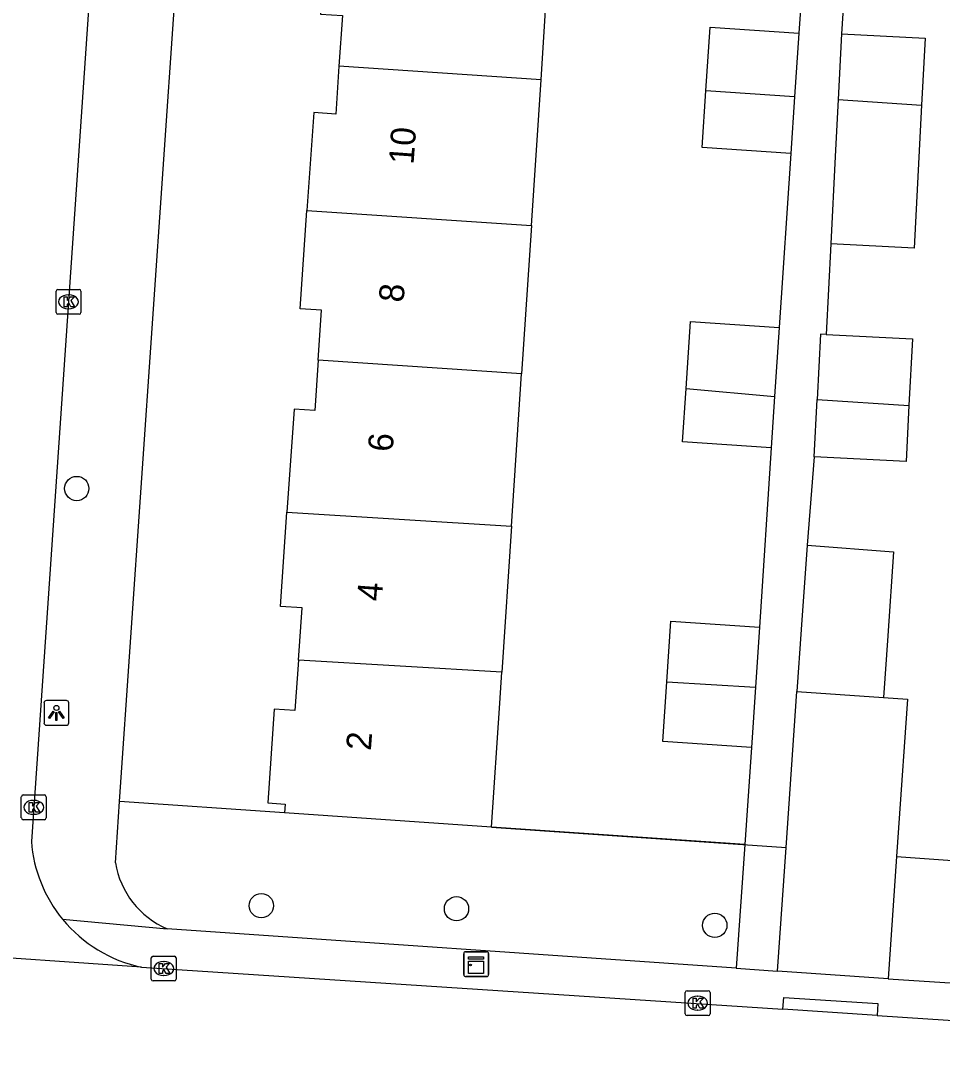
# Model space of a CAD drawing. Extents: x 161848 to 162726, y 385382 to 386521.
# Drawn here: x 162160.71 to 162197.82, y 385458.04 to 385499.36 of the extents above; entities that cross this region are included whole.
import ezdxf

# ---------------------------------------------------------------- set-up
doc = ezdxf.new("R2010")
doc.units = 0
for name, color, linetype in [('IMGEO_Boom', 7, 'Continuous'), ('IMGEO_Groenvoorziening', 7, 'Continuous'), ('IMGEO_Hek', 7, 'Continuous'), ('IMGEO_Kast', 7, 'Continuous'), ('IMGEO_Kolk', 7, 'Continuous'), ('IMGEO_Lichtpunt', 7, 'Continuous'), ('IMGEO_Pand', 7, 'Continuous'), ('IMGEO_Pand_nummerreeks', 7, 'Continuous'), ('IMGEO_Rijbaan_lokaal_open', 7, 'Continuous'), ('IMGEO_Voetpad_open', 7, 'Continuous')]:
    doc.layers.add(name, color=color, linetype=linetype)

msp = doc.modelspace()

# ---------------------------------------------------------------- linework, layer by layer
at = {"layer": 'IMGEO_Boom'}
for centre in [(162162.977, 385480.532), (162170.404, 385463.747), (162178.262, 385463.624), (162188.659, 385462.956)]:
    msp.add_circle(centre, 0.489, dxfattribs=at)
at = {"layer": 'IMGEO_Groenvoorziening'}
for points in [[(162171.345, 385467.478), (162164.7, 385467.939)], [(162189.867, 385466.204), (162179.678, 385466.9)]]:
    msp.add_lwpolyline(points, dxfattribs=at)
at = {"layer": 'IMGEO_Hek'}
for points in [[(162179.678, 385466.9), (162191.529, 385466.091)], [(162195.98, 385465.728), (162201.606, 385465.324)]]:
    msp.add_lwpolyline(points, dxfattribs=at)
at = {"layer": 'IMGEO_Kast'}
for p, q in [((162178.552, 385460.972), (162178.552, 385461.813)), ((162178.552, 385461.813), (162178.552, 385460.972)), ((162178.627, 385461.897), (162179.468, 385461.897)), ((162179.468, 385461.897), (162178.627, 385461.897)), ((162179.552, 385461.822), (162179.552, 385460.981)), ((162179.552, 385460.981), (162179.552, 385461.822)), ((162179.477, 385460.897), (162178.636, 385460.897)), ((162178.636, 385460.897), (162179.477, 385460.897))]:
    msp.add_line(p, q, dxfattribs=at)
for points in [[(162178.747, 385461.687), (162179.347, 385461.687), (162179.347, 385461.602), (162178.747, 385461.602), (162178.747, 385461.687)], [(162178.747, 385461.512), (162179.347, 385461.512), (162179.347, 385461.023), (162178.747, 385461.023), (162178.747, 385461.512)]]:
    msp.add_lwpolyline(points, dxfattribs=at)
msp.add_circle((162178.831, 385461.361), 0.0377, dxfattribs=at)
for centre, start, end in [((162178.63, 385461.819), 92.4484, 184.2845), ((162178.63, 385461.819), 92.4484, 184.2845), ((162179.474, 385461.819), 2.4484, 94.2845), ((162179.474, 385461.819), 2.4484, 94.2845), ((162178.63, 385460.975), 182.4484, 274.2845), ((162178.63, 385460.975), 182.4484, 274.2845), ((162179.474, 385460.975), 272.4484, 4.2845), ((162179.474, 385460.975), 272.4484, 4.2845)]:
    msp.add_arc(centre, 0.0779, start, end, dxfattribs=at)
at = {"layer": 'IMGEO_Kolk'}
for p, q in [((162162.146, 385487.619), (162162.146, 385488.471)), ((162162.221, 385488.545), (162163.073, 385488.545)), ((162163.147, 385488.471), (162163.147, 385487.619)), ((162162.634, 385488.325), (162162.659, 385488.325)), ((162162.657, 385487.765), (162162.632, 385487.765)), ((162163.073, 385487.545), (162162.221, 385487.545)), ((162160.746, 385467.278), (162160.746, 385468.13)), ((162160.821, 385468.204), (162161.673, 385468.204)), ((162161.234, 385467.984), (162161.259, 385467.984)), ((162161.747, 385468.13), (162161.747, 385467.278)), ((162161.257, 385467.424), (162161.232, 385467.424)), ((162161.673, 385467.204), (162160.821, 385467.204)), ((162165.978, 385460.792), (162165.978, 385461.644)), ((162166.053, 385461.718), (162166.905, 385461.718)), ((162166.979, 385461.644), (162166.979, 385460.792)), ((162166.466, 385461.498), (162166.491, 385461.498)), ((162166.489, 385460.938), (162166.464, 385460.938)), ((162166.905, 385460.718), (162166.053, 385460.718)), ((162187.469, 385459.401), (162187.469, 385460.253)), ((162187.544, 385460.327), (162188.396, 385460.327)), ((162187.957, 385460.107), (162187.982, 385460.107)), ((162188.47, 385460.253), (162188.47, 385459.401)), ((162187.98, 385459.547), (162187.955, 385459.547)), ((162188.396, 385459.327), (162187.544, 385459.327))]:
    msp.add_line(p, q, dxfattribs=at)
for points in [[(162162.146, 385487.619), (162162.146, 385488.471)], [(162162.221, 385488.545), (162163.073, 385488.545)], [(162163.147, 385488.471), (162163.147, 385487.619)], [(162162.467, 385488.245), (162162.59, 385488.245), (162162.59, 385488.094), (162162.72, 385488.245), (162162.884, 385488.245), (162162.738, 385488.094), (162162.891, 385487.845), (162162.739, 385487.845), (162162.654, 385488.009), (162162.59, 385487.942), (162162.59, 385487.845), (162162.467, 385487.845), (162162.467, 385488.245)], [(162163.073, 385487.545), (162162.221, 385487.545)], [(162160.746, 385467.278), (162160.746, 385468.13)], [(162160.821, 385468.204), (162161.673, 385468.204)], [(162161.067, 385467.904), (162161.19, 385467.904), (162161.19, 385467.753), (162161.32, 385467.904), (162161.484, 385467.904), (162161.338, 385467.753), (162161.491, 385467.504), (162161.339, 385467.504), (162161.254, 385467.668), (162161.19, 385467.601), (162161.19, 385467.504), (162161.067, 385467.504), (162161.067, 385467.904)], [(162161.747, 385468.13), (162161.747, 385467.278)], [(162161.673, 385467.204), (162160.821, 385467.204)], [(162165.978, 385460.792), (162165.978, 385461.644)], [(162166.053, 385461.718), (162166.905, 385461.718)], [(162166.979, 385461.644), (162166.979, 385460.792)], [(162166.299, 385461.418), (162166.422, 385461.418), (162166.422, 385461.267), (162166.552, 385461.418), (162166.716, 385461.418), (162166.57, 385461.267), (162166.723, 385461.018), (162166.571, 385461.018), (162166.486, 385461.182), (162166.422, 385461.115), (162166.422, 385461.018), (162166.299, 385461.018), (162166.299, 385461.418)], [(162166.905, 385460.718), (162166.053, 385460.718)], [(162187.469, 385459.401), (162187.469, 385460.253)], [(162187.544, 385460.327), (162188.396, 385460.327)], [(162187.79, 385460.027), (162187.913, 385460.027), (162187.913, 385459.876), (162188.043, 385460.027), (162188.207, 385460.027), (162188.061, 385459.876), (162188.214, 385459.627), (162188.062, 385459.627), (162187.977, 385459.791), (162187.913, 385459.724), (162187.913, 385459.627), (162187.79, 385459.627), (162187.79, 385460.027)], [(162188.47, 385460.253), (162188.47, 385459.401)], [(162188.396, 385459.327), (162187.544, 385459.327)]]:
    msp.add_lwpolyline(points, dxfattribs=at)
for centre, start, end in [((162162.223, 385488.469), 91.552, 178.448), ((162162.223, 385488.469), 91.552, 178.448), ((162163.071, 385488.469), 1.552, 88.448), ((162163.071, 385488.469), 1.552, 88.448), ((162162.223, 385487.621), 181.552, 268.448), ((162162.223, 385487.621), 181.552, 268.448), ((162163.071, 385487.621), 271.552, 358.448), ((162163.071, 385487.621), 271.552, 358.448), ((162160.823, 385468.128), 91.552, 178.448), ((162160.823, 385468.128), 91.552, 178.448), ((162161.671, 385468.128), 1.552, 88.448), ((162161.671, 385468.128), 1.552, 88.448), ((162160.823, 385467.28), 181.552, 268.448), ((162160.823, 385467.28), 181.552, 268.448), ((162161.671, 385467.28), 271.552, 358.448), ((162161.671, 385467.28), 271.552, 358.448), ((162166.055, 385461.642), 91.552, 178.448), ((162166.055, 385461.642), 91.552, 178.448), ((162166.903, 385461.642), 1.552, 88.448), ((162166.903, 385461.642), 1.552, 88.448), ((162166.055, 385460.794), 181.552, 268.448), ((162166.055, 385460.794), 181.552, 268.448), ((162166.903, 385460.794), 271.552, 358.448), ((162166.903, 385460.794), 271.552, 358.448), ((162187.546, 385460.251), 91.552, 178.448), ((162187.546, 385460.251), 91.552, 178.448), ((162188.394, 385460.251), 1.552, 88.448), ((162188.394, 385460.251), 1.552, 88.448), ((162187.546, 385459.403), 181.552, 268.448), ((162187.546, 385459.403), 181.552, 268.448), ((162188.394, 385459.403), 271.552, 358.448), ((162188.394, 385459.403), 271.552, 358.448)]:
    msp.add_arc(centre, 0.0765, start, end, dxfattribs=at)
for centre, major_axis, ratio, start_param, end_param in [((162162.633, 385488.045), (-0.387, 0.002), 0.722429, 4.712389, 7.853982), ((162162.658, 385488.045), (-0.39, 0.002), 0.717154, 1.570796, 4.712389), ((162161.233, 385467.704), (-0.387, 0.002), 0.722429, 4.712389, 7.853982), ((162161.258, 385467.704), (-0.39, 0.002), 0.717154, 1.570796, 4.712389), ((162166.465, 385461.218), (-0.387, 0.002), 0.722429, 4.712389, 7.853982), ((162166.49, 385461.218), (-0.39, 0.002), 0.717154, 1.570796, 4.712389), ((162187.956, 385459.827), (-0.387, 0.002), 0.722429, 4.712389, 7.853982), ((162187.981, 385459.827), (-0.39, 0.002), 0.717154, 1.570796, 4.712389)]:
    msp.add_ellipse(centre, major_axis=major_axis, ratio=ratio, start_param=start_param, end_param=end_param, dxfattribs=at)
at = {"layer": 'IMGEO_Lichtpunt'}
for p, q in [((162162.561, 385472.001), (162161.753, 385472.001)), ((162162.561, 385472.001), (162161.753, 385472.001)), ((162161.659, 385471.906), (162161.659, 385471.099)), ((162161.659, 385471.906), (162161.659, 385471.099)), ((162162.655, 385471.099), (162162.655, 385471.906)), ((162162.655, 385471.099), (162162.655, 385471.906)), ((162161.753, 385471.005), (162162.561, 385471.005)), ((162161.753, 385471.005), (162162.561, 385471.005))]:
    msp.add_line(p, q, dxfattribs=at)
for points in [[(162162.033, 385471.57), (162162.072, 385471.542), (162161.884, 385471.28), (162161.846, 385471.307), (162162.033, 385471.57)], [(162162.135, 385471.522), (162162.182, 385471.522), (162162.182, 385471.2), (162162.135, 385471.2), (162162.135, 385471.522)], [(162162.245, 385471.542), (162162.283, 385471.569), (162162.47, 385471.307), (162162.431, 385471.279), (162162.245, 385471.542)]]:
    msp.add_lwpolyline(points, dxfattribs=at)
msp.add_circle((162162.158, 385471.704), 0.0994, dxfattribs=at)
for centre, start, end in [((162161.753, 385471.906), 90, 180), ((162161.753, 385471.906), 90, 180), ((162162.561, 385471.906), 0, 90), ((162162.561, 385471.906), 0, 90), ((162161.753, 385471.099), 180, 270), ((162161.753, 385471.099), 180, 270), ((162162.561, 385471.099), 270, 0), ((162162.561, 385471.099), 270, 360)]:
    msp.add_arc(centre, 0.0946, start, end, dxfattribs=at)
at = {"layer": 'IMGEO_Pand'}
for points in [[(162173.095, 385503.617), (162172.819, 385500), (162172.79, 385499.62), (162173.673, 385499.559), (162173.532, 385497.525)], [(162181.665, 385496.979), (162181.865, 385500), (162182.081, 385503.007)], [(162188.303, 385496.533), (162188.476, 385499.094), (162192.047, 385498.852)], [(162192.047, 385498.852), (162191.874, 385496.294)], [(162193.762, 385498.821), (162193.627, 385496.179)], [(162193.762, 385498.821), (162197.121, 385498.649), (162196.983, 385495.956)], [(162173.532, 385497.525), (162173.399, 385495.597), (162172.514, 385495.659), (162172.241, 385491.715)], [(162181.665, 385496.979), (162173.532, 385497.525)], [(162181.278, 385491.109), (162181.665, 385496.979)], [(162191.72, 385494.01), (162188.149, 385494.252), (162188.303, 385496.533)], [(162191.874, 385496.294), (162188.303, 385496.533)], [(162191.874, 385496.294), (162191.72, 385494.01)], [(162193.627, 385496.179), (162193.51, 385493.892), (162193.33, 385490.377)], [(162196.983, 385495.956), (162196.689, 385490.205), (162193.33, 385490.377)], [(162193.627, 385496.179), (162196.983, 385495.956)], [(162172.694, 385485.69), (162172.834, 385487.708), (162171.968, 385487.768), (162172.241, 385491.715)], [(162172.241, 385491.715), (162181.278, 385491.109)], [(162181.278, 385491.109), (162180.883, 385485.141)], [(162187.501, 385484.552), (162187.684, 385487.259), (162191.255, 385487.017)], [(162191.255, 385487.017), (162191.067, 385484.235)], [(162193.143, 385486.726), (162192.917, 385486.738), (162192.783, 385484.117)], [(162193.143, 385486.726), (162196.611, 385486.549), (162196.474, 385483.868)], [(162172.694, 385485.69), (162172.554, 385483.67), (162171.725, 385483.727), (162171.437, 385479.577)], [(162180.883, 385485.141), (162172.694, 385485.69)], [(162180.479, 385479.014), (162180.883, 385485.141)], [(162190.928, 385482.175), (162187.357, 385482.417), (162187.501, 385484.552)], [(162187.501, 385484.552), (162191.067, 385484.235)], [(162191.067, 385484.235), (162190.928, 385482.175)], [(162192.665, 385481.809), (162192.783, 385484.117)], [(162192.783, 385484.117), (162196.474, 385483.868)], [(162196.474, 385483.868), (162196.359, 385481.621), (162192.665, 385481.809)], [(162171.9, 385473.629), (162172.045, 385475.725), (162171.174, 385475.786), (162171.437, 385479.577)], [(162171.437, 385479.577), (162180.479, 385479.014)], [(162180.479, 385479.014), (162180.091, 385473.144)], [(162192.371, 385478.249), (162192.136, 385474.855), (162191.964, 385472.371)], [(162192.371, 385478.249), (162195.848, 385477.98), (162195.621, 385474.609), (162195.453, 385472.118)], [(162186.725, 385472.751), (162186.89, 385475.198), (162190.461, 385474.956)], [(162190.461, 385474.956), (162190.298, 385472.54)], [(162171.9, 385473.629), (162171.759, 385471.597), (162170.924, 385471.655), (162170.662, 385467.883), (162171.37, 385467.834), (162171.345, 385467.478)], [(162180.091, 385473.144), (162171.9, 385473.629)], [(162179.678, 385466.9), (162180.008, 385471.89), (162180.091, 385473.144)], [(162190.134, 385470.114), (162186.563, 385470.356), (162186.725, 385472.751)], [(162186.725, 385472.751), (162190.298, 385472.54)], [(162190.298, 385472.54), (162190.134, 385470.114)], [(162191.184, 385461.112), (162191.529, 385466.091), (162191.964, 385472.371)], [(162191.964, 385472.371), (162195.453, 385472.118)], [(162195.453, 385472.118), (162196.415, 385472.052), (162196.058, 385466.883), (162195.98, 385465.728), (162195.64, 385460.806)], [(162179.678, 385466.9), (162171.345, 385467.478)], [(162195.64, 385460.806), (162191.184, 385461.112)]]:
    msp.add_lwpolyline(points, dxfattribs=at)
at = {"layer": 'IMGEO_Rijbaan_lokaal_open'}
for points in [[(162168.482, 385573.131), (162166.136, 385538.907), (162165.753, 385533.321), (162163.468, 385500), (162161.151, 385466.324)], [(162165.582, 385461.272), (162149.281, 385462.404)], [(162165.582, 385461.272), (162191.404, 385459.581)], [(162195.196, 385459.333), (162191.404, 385459.581)], [(162195.196, 385459.333), (162207.652, 385458.517), (162214.369, 385458.059), (162215.344, 385458.043)]]:
    msp.add_lwpolyline(points, dxfattribs=at)
for centre, radius, start, end in [((162166.73, 385466.754), 5.596, 184.4065, 219.4301), ((162166.746, 385466.765), 5.615, 219.4134, 258.0346)]:
    msp.add_arc(centre, radius, start, end, dxfattribs=at)
at = {"layer": 'IMGEO_Voetpad_open'}
for points in [[(162164.7, 385467.939), (162166.909, 385500), (162171.93, 385572.873)], [(162192.549, 385506.01), (162192.047, 385498.852)], [(162194.22, 385505.796), (162193.762, 385498.821)], [(162191.72, 385494.01), (162191.255, 385487.017)], [(162193.33, 385490.377), (162193.143, 385486.726)], [(162190.928, 385482.175), (162190.461, 385474.956)], [(162192.665, 385481.809), (162192.371, 385478.249)], [(162190.134, 385470.114), (162189.867, 385466.204)], [(162164.532, 385465.473), (162164.7, 385467.939)], [(162189.867, 385466.204), (162189.522, 385461.227)], [(162162.408, 385463.2), (162166.613, 385462.818)], [(162189.522, 385461.227), (162166.613, 385462.818)], [(162189.522, 385461.227), (162191.184, 385461.112)], [(162195.64, 385460.806), (162212.883, 385459.685)], [(162191.404, 385459.581), (162191.436, 385460.058), (162195.227, 385459.807), (162195.196, 385459.333)]]:
    msp.add_lwpolyline(points, dxfattribs=at)
msp.add_arc((162168.016, 385466.061), 3.534, 189.5777, 246.6013, dxfattribs=at)

# ---------------------------------------------------------------- texts
at = {"layer": 'IMGEO_Pand_nummerreeks'}
for s, p in [('10', (162176.532, 385493.552)), ('8', (162176.13, 385488.001)), ('6', (162175.691, 385481.988)), ('4', (162175.253, 385475.978)), ('2', (162174.815, 385469.967))]:
    msp.add_text(s, height=1, rotation=85.8332, dxfattribs=at).set_placement(p)

doc.saveas('drawing.dxf')
